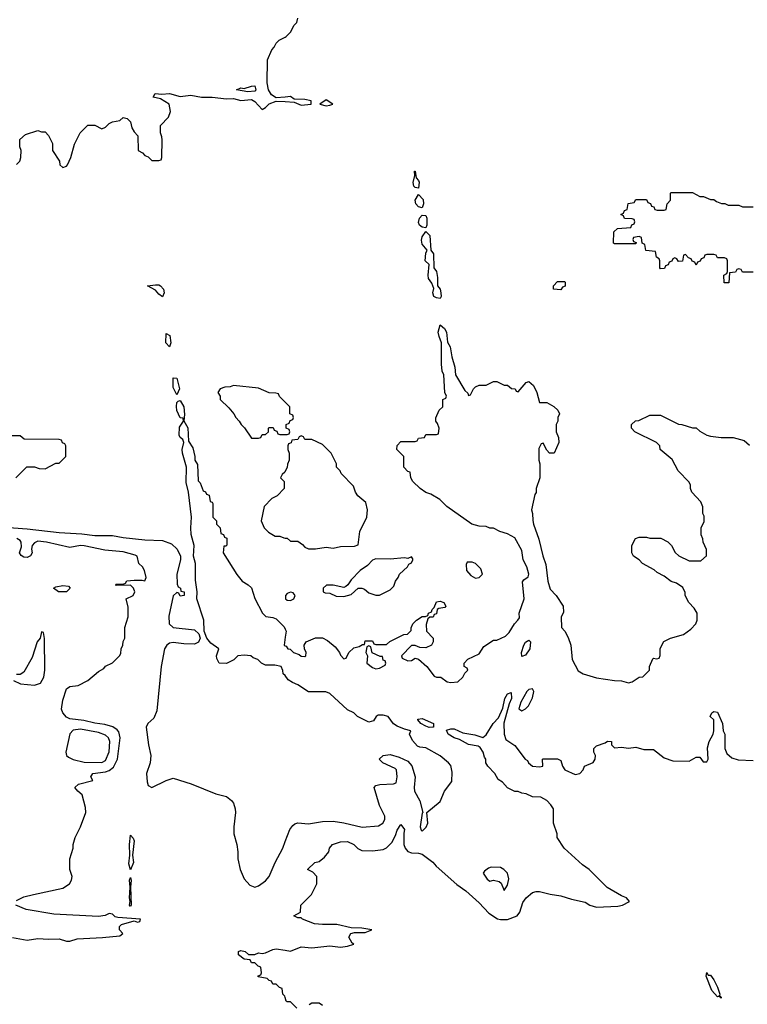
# Model space of a CAD drawing. Header units: inches. Extents: x 2348352 to 2479776, y 460422 to 613655.
# Tile 388 of 590: x 2398507 to 2402597, y 552012 to 557545. Entities that reach past the tile are written whole.
import ezdxf

# ---------------------------------------------------------------- set-up
doc = ezdxf.new("R2010")
doc.units = ezdxf.units.IN
doc.header["$MEASUREMENT"] = 0
doc.layers.add('C3595', color=7, linetype='Continuous')
doc.layers.add('C4505', color=7, linetype='Continuous')

msp = doc.modelspace()

# ---------------------------------------------------------------- linework, layer by layer
at = {"layer": 'C3595', "color": 4}
for points, elevation in [([(2400000, 557110.5), (2399950, 557106), (2399923.3, 557123.3), (2399906, 557150), (2399899.3, 557190), (2399900.2, 557319.8), (2399924.7, 557375.3), (2399938, 557390), (2399950, 557414), (2399966, 557430), (2400000, 557447)], 52), ([(2398490, 556732), (2398508, 556750), (2398514, 556770), (2398515.3, 556810), (2398508, 556830), (2398508.4, 556871.6), (2398540.4, 556899.6), (2398610, 556922), (2398630, 556914), (2398650, 556914), (2398670, 556894), (2398691.3, 556850), (2398692, 556810), (2398732, 556750), (2398734, 556730), (2398750, 556714), (2398770, 556722), (2398775.3, 556730), (2398794, 556770), (2398814.6, 556845.4), (2398848, 556910), (2398890, 556952), (2398930, 556952), (2398970, 556932), (2398990, 556942), (2399010, 556962), (2399030, 556972), (2399070, 556978), (2399090, 556996), (2399112, 556990), (2399130, 556972), (2399138, 556938), (2399150, 556914), (2399171.6, 556891.6), (2399174, 556810), (2399196.9, 556796.9), (2399210, 556782), (2399230, 556774), (2399250, 556754), (2399290, 556754), (2399302, 556758), (2399306, 556770), (2399308, 556870), (2399307.3, 556887.3), (2399298, 556910), (2399298, 556950), (2399343.1, 556996.9), (2399355.3, 557030), (2399348, 557070), (2399299.5, 557099.5), (2399258, 557110), (2399269.4, 557130.6), (2399306, 557126), (2399350, 557130.4), (2399410, 557112.7), (2399470, 557121.6), (2399529.4, 557110.6), (2399590, 557110.5), (2399670, 557100.4), (2399710, 557101.6), (2399750, 557090.7), (2399810, 557097.3), (2399830, 557085.5), (2399870, 557041), (2399890, 557050.7), (2399910, 557073), (2399950, 557088), (2400000, 557084.5)], 52), ([(2400000, 555395.4), (2399967.3, 555427.3), (2399962, 555442), (2399947.3, 555447.3), (2399910, 555448), (2399850, 555475.3), (2399710, 555488.7), (2399690, 555482), (2399659.6, 555480.4), (2399634, 555470), (2399622, 555450), (2399634, 555430), (2399634, 555410), (2399683.6, 555363.6), (2399711.1, 555331.1), (2399722, 555310), (2399742, 555290), (2399752, 555270), (2399771.1, 555251.1), (2399810, 555194), (2399850, 555194), (2399862, 555198), (2399870, 555214), (2399890, 555214), (2399906, 555230), (2399906, 555250), (2399910, 555254), (2399932.7, 555252.7), (2399938, 555238), (2399952.7, 555232.7), (2399958, 555218), (2399970, 555214), (2400000, 555214)], 52), ([(2400000, 553860.7), (2399988, 553870), (2399987.3, 553887.3), (2399978, 553910), (2399942, 553918), (2399890, 553918), (2399866, 553930), (2399846, 553950), (2399819, 553959), (2399806, 553970), (2399770, 553973.6), (2399734, 553970), (2399711.6, 553948.4), (2399670, 553928), (2399629.1, 553929.1), (2399615.3, 553955.3), (2399614, 553970), (2399626, 554010), (2399581.8, 554041.8), (2399558.7, 554070), (2399543.7, 554110), (2399542, 554170), (2399504, 554290), (2399505.2, 554330), (2399494.8, 554394.8), (2399495.1, 554490), (2399485.2, 554530), (2399489, 554590), (2399471.9, 554651.9), (2399469, 554690), (2399472.3, 554750), (2399456.2, 554890), (2399444, 554944), (2399445.1, 555030), (2399422, 555110), (2399420.5, 555130), (2399429.2, 555170), (2399425.2, 555185.2), (2399410, 555197.2), (2399404.2, 555210), (2399405.4, 555254.6), (2399428, 555290), (2399426, 555306), (2399410, 555308), (2399390, 555348.7), (2399388.3, 555371.7), (2399390, 555394), (2399398, 555402), (2399410, 555404.7), (2399430.3, 555370), (2399434.2, 555325.8), (2399430.8, 555290.8), (2399452.2, 555252.2), (2399456, 555176), (2399479.9, 555139.9), (2399492, 555090), (2399492, 555070), (2399506, 555046), (2399510, 554954), (2399522, 554942), (2399538, 554898), (2399552.7, 554892.7), (2399558, 554878), (2399572.7, 554872.7), (2399578, 554838), (2399590, 554834), (2399592.7, 554827.3), (2399594, 554750), (2399614, 554730), (2399614, 554710), (2399634, 554690), (2399638, 554658), (2399652.7, 554652.7), (2399658, 554638), (2399671.6, 554631.6), (2399672.7, 554592.7), (2399666, 554586), (2399654, 554586), (2399651.3, 554550), (2399727.3, 554427.3), (2399758, 554390), (2399792, 554370), (2399810, 554352), (2399830, 554292), (2399872, 554210), (2399891.3, 554191.3), (2399930, 554186.8), (2399950, 554178.8), (2399993.7, 554133.7), (2400000, 554120.1)], 48), ([(2398486, 554970), (2398548.4, 555031.6), (2398590, 555032), (2398616.4, 555023.6), (2398650, 555022), (2398710, 555054), (2398730, 555054), (2398766, 555090), (2398766, 555150), (2398762, 555162), (2398747.3, 555167.3), (2398742, 555182), (2398730, 555186), (2398532.7, 555187.3), (2398510, 555206), (2398390, 555206)], 52), ([(2400000, 555008.5), (2399996.9, 555003.1), (2399982, 554990), (2399974, 554970), (2399994, 554950), (2399994, 554910), (2399954, 554870), (2399925.4, 554854.6), (2399882, 554810), (2399864.7, 554730), (2399882, 554690), (2399905.4, 554665.4), (2399943.6, 554643.6), (2399970, 554642), (2399992.7, 554632.7), (2400000, 554632.3)], 52), ([(2398370, 554697.2), (2398550, 554683.2), (2398730, 554663.1), (2398856.7, 554656.7), (2398930, 554647), (2399030, 554646.4), (2399090, 554635.5), (2399210, 554622.8), (2399310, 554618), (2399359.9, 554599.9), (2399392, 554570), (2399412, 554530), (2399412, 554510), (2399391.3, 554430), (2399392.7, 554372.7), (2399398, 554358), (2399411.6, 554351.6), (2399414, 554334), (2399432, 554330), (2399432, 554310), (2399410, 554306), (2399402, 554322), (2399390, 554326), (2399370, 554308), (2399345.8, 554194.2), (2399347, 554150), (2399370, 554128.9), (2399490, 554117.3), (2399514.6, 554094.6), (2399521.6, 554070), (2399512.5, 554047.5), (2399490, 554036.9), (2399430, 554037.7), (2399370, 554045.1), (2399350, 554042.6), (2399334, 554030), (2399322.3, 554010), (2399303.6, 553910), (2399278, 553662), (2399260.6, 553619.4), (2399228.2, 553590), (2399219.1, 553570), (2399231, 553470), (2399244.7, 553410), (2399241, 553370), (2399220.7, 553310), (2399223.4, 553263.4), (2399230, 553242), (2399250, 553231.3), (2399330, 553270.8), (2399370, 553282.8), (2399470.4, 553250.4), (2399610, 553194.8), (2399670, 553181), (2399698.5, 553158.5), (2399710, 553142), (2399718.8, 553110), (2399720.7, 553090), (2399710.8, 553010), (2399710.8, 552970), (2399727.3, 552910), (2399734, 552870), (2399734, 552830), (2399746.8, 552770), (2399770, 552718), (2399801.4, 552681.4), (2399830, 552671), (2399850, 552678.8), (2399890, 552706), (2399909, 552730), (2399943.7, 552810), (2399986, 552890), (2400000, 552926.9)], 48), ([(2398490, 552596), (2398530, 552616), (2398586, 552630), (2398750, 552664.7), (2398788, 552690), (2398798, 552710), (2398802, 552730), (2398788.7, 552770), (2398789, 552830), (2398808.7, 552890), (2398808.7, 552910), (2398819, 552950), (2398849, 553010), (2398879, 553090), (2398878, 553118), (2398859, 553190), (2398834, 553210), (2398818, 553230), (2398838, 553250), (2398918, 553270), (2398908, 553290), (2398918, 553310), (2398990, 553319.5), (2399010, 553326.7), (2399034.6, 553345.4), (2399056.9, 553390), (2399072.7, 553510), (2399064.2, 553544.2), (2399055.6, 553555.6), (2399031.8, 553571.8), (2398985.3, 553585.3), (2398930, 553592), (2398867.2, 553607.2), (2398790, 553616), (2398770, 553625.2), (2398749.7, 553649.7), (2398742.4, 553670), (2398750, 553722), (2398770, 553786), (2398790, 553798), (2398836.4, 553803.6), (2398890, 553832), (2398950, 553882), (2398980.4, 553899.6), (2398990, 553912), (2399028.4, 553931.6), (2399068, 553970), (2399076.4, 553983.6), (2399078, 554010), (2399088, 554030), (2399088.9, 554051.1), (2399098, 554070), (2399098, 554130), (2399118, 554190), (2399116.4, 554243.6), (2399106, 554290), (2399146, 554310), (2399155.3, 554330), (2399148, 554350), (2399130, 554368), (2399050, 554366), (2399046, 554370), (2399050, 554374), (2399090, 554374), (2399102, 554378), (2399110, 554391.3), (2399150, 554396), (2399196, 554396), (2399210, 554392), (2399219, 554410), (2399208.7, 554450), (2399198, 554470), (2399178, 554490), (2399168.7, 554530), (2399155.9, 554535.9), (2399090, 554554.7), (2398985.1, 554565.1), (2398870, 554588.3), (2398850, 554589.7), (2398790, 554578.4), (2398658, 554610), (2398610, 554614), (2398590, 554606), (2398578.3, 554590), (2398573.4, 554570), (2398577.1, 554550), (2398568.5, 554531.5), (2398550, 554523.5), (2398530, 554525.4), (2398515.2, 554535.2), (2398506, 554550), (2398517.1, 554582.9), (2398516.1, 554610), (2398510, 554618.9), (2398490.7, 554630.7)], 48), ([(2398472, 553832), (2398512.7, 553812.7), (2398590, 553806), (2398624, 553816), (2398644, 553850), (2398648.7, 553890), (2398647.3, 554067.3), (2398642, 554102), (2398630, 554106), (2398622, 554070), (2398606, 554050), (2398578, 553962), (2398530, 553878), (2398510, 553866), (2398490, 553866)], 52), ([(2400000, 554075), (2399994, 554030), (2400000, 554027.6)], 48), ([(2398467.3, 552387.3), (2398550, 552372.7), (2398610, 552381.3), (2398670, 552378), (2398730, 552380.9), (2398770, 552367), (2398790, 552367.2), (2398830, 552380.2), (2398972.7, 552387.3), (2399070, 552398), (2399088, 552410), (2399068, 552430), (2399068, 552450), (2399079, 552461), (2399150, 552482), (2399170, 552474), (2399182, 552478), (2399186, 552490), (2399059.3, 552499.3), (2399043.7, 552503.7), (2399030, 552518), (2399010, 552522), (2398987.9, 552512.1), (2398950, 552505.2), (2398699.3, 552519.3), (2398544.4, 552544.4), (2398486, 552570)], 48), ([(2400000, 552051), (2399998, 552058), (2399986, 552070), (2399982, 552102), (2399967.3, 552107.3), (2399950, 552126), (2399930, 552126), (2399922, 552142), (2399910, 552146), (2399898, 552158), (2399847.3, 552167.3), (2399847.3, 552172.7), (2399862, 552178), (2399866, 552190), (2399862, 552222), (2399847.3, 552227.3), (2399830, 552246), (2399810, 552246), (2399802, 552262), (2399770, 552266), (2399738, 552290), (2399738, 552310), (2399750, 552314.8), (2399774, 552310), (2399792.7, 552292.7), (2399830, 552292), (2399850, 552302), (2399870, 552298), (2399890, 552302), (2399930, 552320.7), (2399950, 552324), (2400000, 552315.9)], 44)]:
    msp.add_lwpolyline(points, dxfattribs=dict(at, elevation=elevation))
for points, elevation in [([(2399790, 557139), (2399726, 557150), (2399750, 557162), (2399770, 557158), (2399810, 557172), (2399830, 557174), (2399834.8, 557150), (2399830, 557144)], 52), ([(2399310, 555988), (2399290, 556002), (2399270, 556025.1), (2399226, 556050), (2399270, 556055.3), (2399290, 556054.9), (2399299.1, 556050), (2399314.9, 556030), (2399319.1, 556010)], 48), ([(2399350, 555706), (2399328.6, 555728.6), (2399330, 555782), (2399350.5, 555770), (2399357.3, 555730)], 48), ([(2399390, 555438), (2399370, 555478), (2399370, 555532), (2399390, 555531.3), (2399406, 555470)], 48), ([(2398770, 554329.4), (2398726, 554330), (2398698, 554350), (2398710, 554358), (2398750, 554366), (2398782, 554362), (2398790.6, 554350)], 48), ([(2398850, 553558.5), (2398808.1, 553551.9), (2398790, 553532.7), (2398767.7, 553430), (2398770.7, 553410.7), (2398781.6, 553401.6), (2398808.7, 553388.7), (2398870, 553372.7), (2398969.3, 553370.7), (2398990, 553382.8), (2399009.5, 553430.5), (2399013.3, 553490), (2399007, 553510), (2398990, 553525.1), (2398950, 553539.1)], 52), ([(2399130, 552768.7), (2399121.3, 552801.3), (2399126, 552850), (2399124, 552910), (2399130, 552962), (2399145.4, 552945.4), (2399150.3, 552930.3), (2399141, 552850), (2399147.3, 552810)], 44), ([(2399130, 552562), (2399124, 552570), (2399128.7, 552590), (2399124, 552610), (2399129.3, 552670), (2399124.5, 552710), (2399130, 552724.7), (2399134.4, 552710), (2399130.4, 552670), (2399133.4, 552570)], 44)]:
    msp.add_lwpolyline(points, close=True, dxfattribs=dict(at, elevation=elevation))
at = {"layer": 'C4505', "color": 4}
for points, elevation in [([(2400000, 557447), (2400006, 557450), (2400030, 557474), (2400050, 557514), (2400066, 557530), (2400070, 557554)], 52), ([(2400000, 557084.5), (2400050, 557081), (2400090, 557064.9), (2400146, 557070), (2400146, 557090), (2400110, 557097.2), (2400050, 557099), (2400030, 557113.2), (2400000, 557110.5)], 52), ([(2402630, 556126), (2402570, 556126), (2402562, 556142), (2402550, 556146), (2402538, 556142), (2402530, 556126), (2402498, 556122), (2402492.7, 556067.3), (2402467.3, 556067.3), (2402466, 556110), (2402482, 556118), (2402486, 556130), (2402486, 556190), (2402482, 556202), (2402470, 556206), (2402430, 556206), (2402422, 556222), (2402410, 556226), (2402370, 556226), (2402358, 556222), (2402352.7, 556207.3), (2402338, 556202), (2402332.7, 556187.3), (2402318, 556182), (2402310, 556166), (2402302, 556182), (2402287.3, 556187.3), (2402282, 556202), (2402267.3, 556207.3), (2402250, 556226), (2402238, 556222), (2402232.7, 556187.3), (2402210, 556186), (2402202, 556202), (2402190, 556206), (2402178, 556202), (2402172.7, 556187.3), (2402158, 556182), (2402152.7, 556167.3), (2402138, 556162), (2402132.7, 556147.3), (2402110, 556146), (2402106, 556150), (2402106, 556190), (2402102, 556202), (2402086, 556210), (2402082, 556242), (2402027.3, 556247.3), (2402022, 556282), (2402006, 556290), (2402002, 556322), (2401990, 556326), (2401958, 556322), (2401954, 556310), (2401958, 556298), (2401972.7, 556292.7), (2401970, 556286), (2401850, 556286), (2401846, 556290), (2401847.3, 556352.7), (2401868.4, 556371.6), (2401942, 556378), (2401947.3, 556392.7), (2401962, 556398), (2401966, 556410), (2401962, 556422), (2401950, 556426), (2401907.3, 556427.3), (2401902, 556442), (2401886, 556450), (2401902, 556458), (2401907.3, 556472.7), (2401922, 556478), (2401928, 556512), (2401962, 556518), (2401970, 556534), (2402030, 556534), (2402038, 556518), (2402052.7, 556512.7), (2402058, 556498), (2402072.7, 556492.7), (2402078, 556478), (2402090, 556474), (2402130, 556474), (2402142, 556478), (2402146, 556510), (2402166, 556530), (2402166, 556570), (2402170, 556574), (2402290, 556574), (2402330, 556552), (2402351.6, 556551.6), (2402390, 556534), (2402410, 556534), (2402423.6, 556523.6), (2402452.7, 556512.7), (2402471.6, 556511.6), (2402490, 556502), (2402550, 556502), (2402570, 556494), (2402630, 556494)], 48), ([(2400000, 554027.6), (2400005.4, 554025.4), (2400014, 554010), (2400027.5, 554007.5), (2400046, 553990), (2400078, 553978), (2400090, 553967.7), (2400110, 553966), (2400115.3, 553970), (2400118, 553990), (2400108, 554010), (2400106, 554030), (2400118, 554050), (2400170, 554071), (2400210, 554071), (2400236.8, 554056.8), (2400281.4, 554021.4), (2400304.7, 553990), (2400310, 553974), (2400330, 553954), (2400342, 553958), (2400358, 553990), (2400384.7, 554015.3), (2400416.4, 554023.6), (2400434, 554034), (2400446, 554034), (2400450, 554054), (2400490, 554054), (2400498, 554038), (2400510, 554034), (2400570, 554034), (2400588.4, 554051.6), (2400666, 554090), (2400688, 554092), (2400708, 554112), (2400708, 554128), (2400718, 554150), (2400738, 554170), (2400770, 554191.3), (2400788, 554192), (2400802, 554198), (2400806, 554210), (2400822, 554218), (2400826, 554230), (2400838, 554242), (2400850, 554274), (2400870, 554278), (2400892, 554270), (2400902, 554250), (2400898, 554242), (2400863.6, 554236.4), (2400854, 554230), (2400850, 554206), (2400838, 554202), (2400831.6, 554188.4), (2400812.7, 554187.3), (2400802, 554178), (2400792.7, 554147.3), (2400794, 554110), (2400832, 554070), (2400832, 554050), (2400822, 554030), (2400790, 554015.3), (2400756.4, 554016.4), (2400730, 554028), (2400710, 554028), (2400654, 553970), (2400658, 553958), (2400690, 553942), (2400710, 553944.7), (2400730, 553958), (2400750, 553952), (2400796, 553910), (2400836.9, 553856.9), (2400850, 553851.3), (2400874, 553850), (2400910, 553824.7), (2400930, 553821), (2400970, 553824.7), (2400998, 553850), (2401010, 553874), (2401026, 553890), (2401022, 553902), (2401006, 553910), (2401006, 553930), (2401027.3, 553952.7), (2401090, 553982), (2401116.4, 554023.6), (2401170, 554058), (2401190, 554058), (2401238.7, 554081.3), (2401259.1, 554100.9), (2401289.1, 554150.9), (2401308, 554170), (2401316.4, 554183.6), (2401315.3, 554210), (2401342.7, 554290), (2401334, 554386), (2401342, 554398), (2401364.7, 554415.3), (2401369.2, 554430), (2401357.4, 554470), (2401337.6, 554510), (2401330, 554562), (2401290, 554634), (2401250, 554655.3), (2401206, 554670), (2401170, 554688), (2401150, 554688.7), (2401130, 554698), (2401090, 554699), (2401048, 554710), (2400908, 554810), (2400868.9, 554848.9), (2400818, 554878), (2400790, 554888.7), (2400758, 554910), (2400718, 554950), (2400706, 554970), (2400702, 555002), (2400690, 555006), (2400666, 555030), (2400666, 555090), (2400628, 555130), (2400628.4, 555151.6), (2400650, 555174), (2400730, 555174), (2400742, 555178), (2400750, 555194), (2400782, 555198), (2400790, 555214), (2400850, 555214), (2400862, 555218), (2400866, 555250), (2400856.4, 555276.4), (2400846, 555290), (2400847.3, 555307.3), (2400866, 555350), (2400886, 555370), (2400886, 555410), (2400902, 555418), (2400906, 555430), (2400898, 555450), (2400892.3, 555550), (2400882.7, 555570), (2400878, 555610), (2400879.3, 555730), (2400864.7, 555764.7), (2400860.5, 555790), (2400870, 555831.3), (2400896, 555810), (2400906.8, 555790), (2400913, 555733), (2400927.1, 555707.1), (2400936.4, 555650), (2400953.1, 555593.1), (2400958, 555550), (2401010, 555461), (2401027.1, 555447.1), (2401030, 555434), (2401042, 555438), (2401058, 555470), (2401070, 555482), (2401090, 555492), (2401130, 555492), (2401170, 555512), (2401190, 555512), (2401230, 555492), (2401250, 555492), (2401272.7, 555472.7), (2401291.6, 555471.6), (2401298, 555458), (2401310, 555454), (2401354, 555506), (2401370, 555511.3), (2401396, 555490), (2401414.8, 555450), (2401430, 555394), (2401470, 555394), (2401510, 555372), (2401532, 555350), (2401542, 555330), (2401532, 555310), (2401532, 555290), (2401522, 555270), (2401522, 555230), (2401536.9, 555196.9), (2401538, 555170), (2401512, 555110), (2401486, 555110), (2401470, 555126), (2401450, 555166), (2401438, 555162), (2401425.4, 555134.6), (2401424.7, 555070), (2401431.3, 555050), (2401431.3, 554970), (2401411.3, 554910), (2401410.9, 554889.1), (2401403.6, 554876.4), (2401384.7, 554790), (2401390.7, 554770.7), (2401390.9, 554730.9), (2401396, 554710), (2401426, 554626), (2401447.3, 554532.7), (2401464, 554484), (2401475.5, 554390), (2401490, 554344.7), (2401522, 554310), (2401562, 554250), (2401563.6, 554216.4), (2401551.6, 554188.4), (2401552, 554130), (2401572, 554110), (2401590, 554074), (2401604.7, 554030), (2401612, 553950), (2401646.4, 553886.4), (2401674, 553870), (2401750, 553846), (2401850, 553831), (2401890.9, 553830.9), (2401930, 553818), (2401950, 553824.7), (2401989.3, 553850.7), (2402010, 553852), (2402048, 553890), (2402048, 553910), (2402065.6, 553954.4), (2402070, 553958), (2402086, 553954), (2402102, 553958), (2402107.3, 553972.7), (2402108.4, 554011.6), (2402128.9, 554051.1), (2402166, 554070), (2402238, 554090), (2402280.2, 554119.8), (2402308, 554150), (2402315.3, 554170), (2402315.3, 554210), (2402298, 554238), (2402268.7, 554270), (2402248, 554310), (2402247.3, 554327.3), (2402234.6, 554354.6), (2402199, 554379), (2402169.1, 554389.1), (2402130, 554418), (2402090, 554438), (2402073.6, 554453.6), (2402008, 554490), (2401989.1, 554509.1), (2401958, 554530), (2401948, 554550), (2401948, 554590), (2401968, 554630), (2401990, 554638), (2402030, 554638), (2402050, 554632), (2402111.1, 554631.1), (2402150, 554612), (2402171.1, 554591.1), (2402191.6, 554551.6), (2402211.6, 554531.6), (2402270, 554504.7), (2402336.4, 554503.6), (2402367.3, 554532.7), (2402367.3, 554567.3), (2402348.4, 554608.4), (2402347.3, 554627.3), (2402338, 554650), (2402338, 554690), (2402354.6, 554725.4), (2402355.3, 554755.3), (2402348, 554770), (2402347.3, 554807.3), (2402336.4, 554836.4), (2402286, 554890), (2402278, 554910), (2402278, 554930), (2402270, 554946), (2402208, 555010), (2402174.6, 555074.6), (2402108, 555130), (2402106, 555150), (2402086, 555170), (2401966, 555230), (2401946, 555250), (2401946, 555270), (2401968.4, 555291.6), (2401987.3, 555292.7), (2402050, 555322), (2402110, 555322), (2402210, 555272), (2402230, 555271.3), (2402290, 555252), (2402310, 555252), (2402330, 555232), (2402370, 555211.3), (2402390, 555204.7), (2402450, 555198), (2402516.9, 555196.9), (2402579.6, 555179.6), (2402610, 555154)], 48), ([(2400000, 555214), (2400010, 555214), (2400022, 555218), (2400026, 555230), (2400022, 555242), (2400006, 555250), (2400006, 555270), (2400022, 555278), (2400027.3, 555292.7), (2400042, 555298), (2400046, 555310), (2400042, 555322), (2400026, 555330), (2400026, 555370), (2400000, 555395.4)], 52), ([(2400000, 554632.3), (2400011.6, 554631.6), (2400030, 554614), (2400070, 554614), (2400096.9, 554596.9), (2400110, 554582), (2400131.6, 554571.6), (2400170, 554571.3), (2400230, 554580.7), (2400270, 554576), (2400310, 554584.7), (2400390, 554586), (2400410, 554594), (2400419.3, 554670), (2400458, 554750), (2400462, 554790), (2400452.7, 554832.7), (2400408, 554870), (2400395.3, 554890), (2400383.1, 554923.1), (2400314.6, 554994.6), (2400308, 555010), (2400288.7, 555030), (2400288, 555050), (2400258, 555110), (2400210, 555158), (2400150, 555186), (2400110, 555186), (2400102, 555202), (2400090, 555206), (2400078, 555202), (2400070, 555186), (2400038, 555182), (2400032.7, 555167.3), (2400018, 555162), (2400014, 555150), (2400014, 555130), (2400022, 555110), (2400022, 555070), (2400012.7, 555047.3), (2400011.6, 555028.4), (2400000, 555008.5)], 52), ([(2400000, 554120.1), (2400004.7, 554110), (2400000, 554075)], 48), ([(2400000, 552926.9), (2400025.6, 552994.4), (2400042, 553018), (2400053.6, 553026.4), (2400070, 553031.3), (2400130, 553027.3), (2400210, 553040.5), (2400270, 553041.6), (2400330, 553032.4), (2400432.7, 553007.3), (2400524.1, 553015.9), (2400549.5, 553030.5), (2400559.5, 553050), (2400560.7, 553070), (2400529.5, 553130), (2400499, 553230), (2400510, 553241), (2400532, 553248), (2400609.4, 553250.6), (2400624, 553256), (2400629.3, 553290), (2400625.2, 553330), (2400618, 553338), (2400548, 553370), (2400528.7, 553390), (2400550, 553410.6), (2400590, 553415.5), (2400641.1, 553401.1), (2400690, 553378.8), (2400712.4, 553352.4), (2400730.5, 553290.5), (2400724, 553230), (2400726.8, 553210), (2400756.2, 553156.2), (2400774, 553090), (2400770, 553086), (2400758.8, 553010), (2400764.7, 552990), (2400770, 552986), (2400792.5, 553007.5), (2400801.2, 553030), (2400795.3, 553090), (2400870, 553151.3), (2400896, 553210), (2400936.3, 553263.7), (2400937.5, 553317.5), (2400930, 553354), (2400917.2, 553370), (2400870, 553409.2), (2400790, 553454), (2400756.4, 553456.4), (2400743.1, 553463.1), (2400714.6, 553494.6), (2400698, 553530), (2400706, 553550), (2400670, 553558), (2400630, 553575.3), (2400609.3, 553589.3), (2400579, 553630), (2400550, 553638), (2400522.8, 553637.2), (2400512, 553630), (2400495.3, 553604.7), (2400470, 553598), (2400406, 553630), (2400386, 553650), (2400350, 553668), (2400250, 553758), (2400228.4, 553768.4), (2400130, 553768.7), (2400070, 553808), (2400040.2, 553820.2), (2400016.4, 553836.4), (2400000.4, 553860.4), (2400000, 553860.7)], 48), ([(2400000, 552315.9), (2400030, 552311), (2400090, 552334.9), (2400150, 552330.5), (2400250, 552340.5), (2400310, 552334), (2400350, 552338.8), (2400386, 552350), (2400376.4, 552356.4), (2400358, 552390), (2400369.1, 552410.9), (2400390, 552416), (2400450, 552416), (2400486, 552430), (2400430, 552440.9), (2400370, 552441.2), (2400290, 552460.9), (2400210, 552460.5), (2400165.4, 552465.4), (2400098, 552490), (2400090, 552498), (2400070, 552498), (2400048.7, 552510), (2400086, 552530), (2400088, 552570), (2400148, 552630), (2400178, 552690), (2400178, 552730), (2400154.6, 552754.6), (2400126, 552770), (2400166, 552810), (2400190, 552814), (2400220.4, 552839.6), (2400246, 552870), (2400248, 552890), (2400266, 552910), (2400310, 552926), (2400350, 552926.8), (2400384.7, 552910), (2400408, 552888), (2400430, 552877.3), (2400490, 552874), (2400550, 552882.8), (2400570, 552890.8), (2400598.3, 552921.7), (2400619.6, 552960.4), (2400630, 552991.3), (2400650, 553022), (2400670, 552994), (2400666, 552974), (2400667.3, 552910), (2400674.8, 552890), (2400690, 552871), (2400710, 552862.8), (2400750, 552862), (2400770, 552856.3), (2400830.2, 552810.2), (2400848.8, 552788.8), (2400965.3, 552685.3), (2401014.8, 552650), (2401090, 552582.8), (2401143.7, 552523.7), (2401193.4, 552493.4), (2401210, 552488.5), (2401250, 552488.8), (2401304, 552510), (2401319, 552530), (2401335.5, 552584.5), (2401354, 552610), (2401390, 552641), (2401410, 552646.8), (2401430, 552646.8), (2401490, 552630.8), (2401550, 552622.8), (2401610, 552602.8), (2401686.4, 552586.4), (2401712, 552570), (2401750, 552559.1), (2401870, 552564.2), (2401895.3, 552570), (2401935.3, 552590), (2401918, 552610), (2401890, 552621.2), (2401810, 552668.7), (2401709.1, 552769.1), (2401670, 552795.3), (2401568.7, 552890), (2401529, 552950), (2401528.7, 552970), (2401508.7, 553030), (2401508, 553110), (2401493.6, 553133.6), (2401470, 553158), (2401436.4, 553176.4), (2401390, 553178), (2401354.6, 553194.6), (2401330, 553198), (2401310, 553208), (2401290, 553208), (2401250, 553228), (2401220.4, 553260.4), (2401196.4, 553276.4), (2401178, 553310), (2401138, 553350), (2401128, 553370), (2401128, 553390), (2401120.2, 553400.2), (2401112, 553430), (2401095.9, 553455.9), (2401083.7, 553463.7), (2401030, 553471.6), (2400979.8, 553499.8), (2400949.8, 553509.8), (2400916, 553530), (2400906.6, 553553.4), (2400930, 553560.4), (2400950, 553559.5), (2400997.7, 553537.7), (2401066.4, 553526.4), (2401110, 553511.3), (2401130, 553526.8), (2401169.3, 553590), (2401198.7, 553621.3), (2401223.3, 553676.7), (2401234.5, 553730), (2401250, 553757.3), (2401270, 553764.7), (2401272.6, 553730), (2401258.3, 553701.7), (2401227.9, 553592.1), (2401230.5, 553530), (2401239.8, 553499.8), (2401290, 553466.8), (2401348.2, 553390), (2401362, 553382), (2401368, 553370), (2401390, 553350.8), (2401430, 553346), (2401448, 553350), (2401446, 553390), (2401450, 553391.3), (2401530, 553391.3), (2401550, 553382), (2401558, 553350), (2401572, 553330), (2401630, 553304.4), (2401655.3, 553310), (2401674, 553330), (2401682, 553350), (2401730, 553371.3), (2401741.2, 553390), (2401744, 553410), (2401734, 553430), (2401735.3, 553450), (2401750, 553464.7), (2401799, 553481), (2401811.6, 553491.6), (2401834, 553490), (2401834, 553470), (2401850, 553454), (2401890, 553458), (2401930, 553451.3), (2401970, 553458), (2402016.4, 553443.6), (2402070, 553444.7), (2402130, 553398), (2402179.6, 553379.6), (2402270, 553378), (2402310, 553402), (2402330, 553402), (2402350, 553374), (2402370, 553374), (2402378, 553390), (2402374, 553454), (2402383.7, 553490), (2402405.2, 553530), (2402409, 553550), (2402408.7, 553610), (2402389, 553630), (2402398, 553650), (2402410, 553658), (2402430, 553654), (2402458, 553590), (2402462, 553550), (2402471, 553530), (2402471.3, 553450), (2402482, 553422), (2402510, 553398), (2402546.4, 553386.4), (2402630, 553382.8)], 44), ([(2400066, 551990), (2400030, 552026), (2400010, 552026), (2400006, 552030), (2400000, 552051)], 44), ([(2400210, 552006), (2400190, 552018), (2400150, 552018), (2400134, 552010)], 44)]:
    msp.add_lwpolyline(points, dxfattribs=dict(at, elevation=elevation))
for points, elevation in [([(2400230, 557094), (2400194, 557070), (2400230, 557060.7), (2400250, 557064), (2400268, 557070)], 52), ([(2400750, 556598), (2400730, 556602), (2400722, 556610), (2400719, 556630), (2400728.7, 556670), (2400726, 556694), (2400730, 556694), (2400736, 556656), (2400750, 556642), (2400752.5, 556632.5)], 48), ([(2400770, 556488), (2400750, 556494), (2400734, 556510), (2400729.7, 556530.3), (2400750, 556562), (2400775.2, 556535.2), (2400776.3, 556510)], 48), ([(2400790, 556375.3), (2400770, 556379), (2400755.3, 556390), (2400750, 556406), (2400754, 556430), (2400770, 556446), (2400790, 556444.7), (2400796.3, 556430), (2400796.3, 556390)], 48), ([(2400870, 555979), (2400850, 555981.2), (2400835.3, 555990), (2400829.6, 556009.6), (2400835.3, 556035.3), (2400823.7, 556063.7), (2400806, 556090), (2400803.6, 556110), (2400809, 556169), (2400787, 556190), (2400790, 556234), (2400798, 556250), (2400770, 556284), (2400766.2, 556306.2), (2400770, 556324.7), (2400790, 556354), (2400813, 556333), (2400818, 556250), (2400833.4, 556230), (2400836, 556150), (2400850.5, 556130.5), (2400856.7, 556096.7), (2400856, 556050), (2400870.5, 556030.5), (2400875.5, 556010), (2400876.3, 555990)], 48), ([(2401550, 556028), (2401508, 556030), (2401508, 556050), (2401530, 556074), (2401570, 556074), (2401574, 556070), (2401572.7, 556047.3), (2401558, 556042)], 48), ([(2400710, 554526), (2400690, 554518), (2400670, 554522), (2400590, 554513.2), (2400510, 554515.3), (2400490, 554508), (2400462, 554478), (2400422, 554450), (2400370, 554398), (2400351.1, 554368.9), (2400339.8, 554360.2), (2400330, 554355.3), (2400270, 554368), (2400232.7, 554367.3), (2400214, 554350), (2400214, 554330), (2400223.6, 554323.6), (2400250, 554322), (2400286.4, 554306.4), (2400330, 554304.7), (2400370, 554316), (2400410, 554351.3), (2400431.1, 554351.1), (2400445.4, 554345.4), (2400470, 554324.7), (2400510, 554312), (2400530, 554312), (2400590, 554341), (2400610, 554362), (2400619, 554390), (2400634, 554410), (2400642, 554430), (2400688, 554470), (2400695.3, 554484.7), (2400710, 554494), (2400718, 554510), (2400716.4, 554516.4)], 52), ([(2401050, 554497.2), (2401023.5, 554496.5), (2401016.9, 554483.1), (2401018.8, 554450), (2401042.8, 554422.8), (2401070, 554407.3), (2401090, 554411), (2401109, 554430), (2401100.2, 554460.2), (2401070, 554489.2)], 52), ([(2400030, 554329), (2400010, 554321.2), (2400002, 554310), (2400002, 554290), (2400010, 554283.8), (2400030, 554281.6), (2400049, 554290), (2400055.3, 554310), (2400044, 554324)], 52), ([(2401330, 553966), (2401327.8, 553990), (2401340.5, 554030), (2401350, 554047.3), (2401370, 554059.1), (2401378, 554050), (2401374.4, 554010), (2401350, 553974)], 44), ([(2400470, 554026), (2400458, 554022), (2400454, 553990), (2400462, 553970), (2400458, 553930), (2400490, 553904.7), (2400510, 553898), (2400530, 553902), (2400562, 553918), (2400566, 553930), (2400562, 553942), (2400550, 553946), (2400546, 553966), (2400534, 553966), (2400488, 553988), (2400482, 554022)], 48), ([(2401390, 553786), (2401370, 553782), (2401358, 553770), (2401324, 553710), (2401312.7, 553672.7), (2401330, 553662), (2401350, 553672), (2401368, 553690), (2401390, 553734), (2401398, 553770)], 48), ([(2400810, 553568), (2400790, 553574.5), (2400762.9, 553590), (2400744.5, 553610), (2400745.8, 553614.2), (2400770, 553618.4), (2400834, 553590), (2400834, 553570), (2400830, 553569.6)], 44), ([(2401156.9, 552783.1), (2401142, 552778), (2401119.6, 552760.4), (2401112, 552750), (2401135.3, 552715.3), (2401150, 552704.7), (2401170, 552710.8), (2401202, 552702), (2401213.2, 552693.2), (2401230, 552652), (2401250, 552682), (2401257.2, 552717.2), (2401248.9, 552748.9), (2401228, 552770), (2401210, 552782)], 48), ([(2402450, 552046), (2402448.9, 552048.9), (2402438, 552058), (2402430, 552054), (2402398, 552090), (2402365.2, 552170), (2402369.1, 552190.9), (2402376.9, 552176.9), (2402390, 552175.5), (2402410, 552150.5), (2402430.4, 552109.6), (2402442.8, 552070), (2402441, 552061), (2402450, 552052)], 36)]:
    msp.add_lwpolyline(points, close=True, dxfattribs=dict(at, elevation=elevation))

doc.saveas('drawing.dxf')
